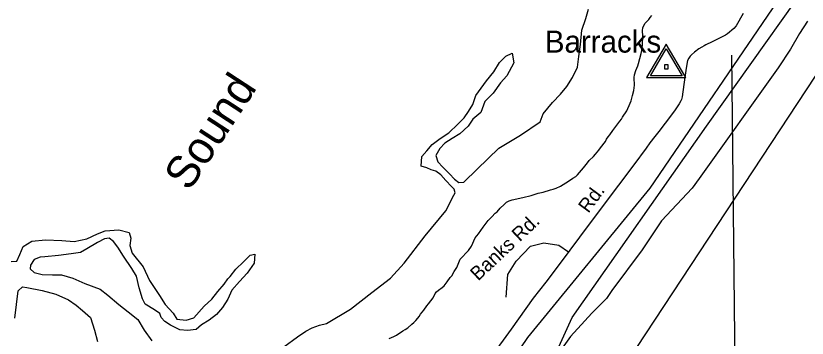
# Model space of a CAD drawing. Extents: x 2290055 to 2389491, y 66597 to 237875.
# Drawn here: x 2372841 to 2378222, y 187119 to 189311 of the extents above; entities that cross this region are included whole.
import ezdxf

# ---------------------------------------------------------------- set-up
doc = ezdxf.new("R2010")
doc.units = 0
for name, color, linetype in [('Exist Boundary Political CountyLine', 7, 'Continuous'), ('Exist Hydrographic Creek Single Shore', 7, 'Continuous'), ('Exist Hydrographic Island Shore', 7, 'Continuous'), ('Exist Hydrographic Ocean Shore', 7, 'Continuous'), ('Exist Hydrographic Sound Label', 7, 'Continuous'), ('Exist Road Non-System Type 51', 7, 'Continuous'), ('Exist Road Non-System Type 51 Label', 7, 'Continuous'), ('Exist Survey Geodetic Marker CELL', 7, 'Continuous'), ('Exist Survey Geodetic Marker Label', 7, 'Continuous'), ('Map Preparation Inset Cut Line', 7, 'Continuous'), ('Map Preparation Longitude Latitude Lines', 7, 'Continuous')]:
    doc.layers.add(name, color=color, linetype=linetype)

msp = doc.modelspace()

# ---------------------------------------------------------------- linework, layer by layer
at = {"layer": 'Exist Boundary Political CountyLine'}
msp.add_lwpolyline([(2372456.4, 180554.9), (2373730.2, 182767.9), (2374025, 183277.6), (2374716.7, 184381.2), (2375702.5, 185541), (2376120.2, 186150.7), (2376624.7, 187259.8), (2377537.6, 188559.6), (2378450.5, 189846.1)], dxfattribs=at)
at = {"layer": 'Exist Hydrographic Creek Single Shore'}
for points in [[(2376626.4, 188891.2), (2376660.7, 188961.5), (2376669.1, 189033.6), (2376680.2, 189116.4), (2376690, 189214.4), (2376717.5, 189293.5), (2376735.5, 189357.5)], [(2374662.5, 187059.4), (2374755.5, 187128.9), (2374813, 187166.8), (2374855, 187189.2), (2374906.7, 187207.7), (2374953.8, 187219.3), (2375117.3, 187314.9), (2375261, 187429), (2375387.7, 187527.8), (2375481.4, 187628.1), (2375625, 187814.9), (2375765, 187985.8), (2375818.5, 188090.5), (2375827.6, 188108.2), (2375821, 188132.3), (2375803.6, 188151), (2375765, 188191.6), (2375730, 188228.7), (2375696.9, 188254.3), (2375666, 188263.2), (2375635.4, 188278.3), (2375596.3, 188289.4), (2375601, 188355.1), (2375635, 188393.3), (2375671.9, 188436), (2375726.1, 188475.8), (2375786.3, 188515), (2375847.4, 188573.9), (2375890.7, 188617.3), (2375920, 188661.2), (2375948.5, 188707.6), (2375968.4, 188769.9), (2376042, 188869.8), (2376092.3, 188929.7), (2376130.8, 188994.6), (2376174.1, 189037.9), (2376215.9, 189056.4), (2376226.6, 188991.9), (2376180.2, 188904.1), (2376136.6, 188854.5), (2376086.9, 188785.1), (2376030.8, 188728.4), (2376002.1, 188654.7), (2375949.6, 188608.8), (2375917, 188561.7), (2375860.2, 188508.2), (2375808.3, 188476), (2375757.4, 188444.8), (2375724, 188407.8), (2375698, 188360.8), (2375710.3, 188318.2), (2375745.7, 188280.8), (2375789.4, 188237.1), (2375823.3, 188200.6), (2375853.6, 188178.2), (2375888.5, 188179), (2375978.5, 188268), (2376125.5, 188411.3), (2376273.5, 188500.6), (2376407, 188590.2), (2376427.3, 188643.6), (2376491.3, 188722.8), (2376545, 188777.7), (2376587.5, 188830.7), (2376626.4, 188891.2)], [(2372809, 187641.2), (2372847.7, 187642.9), (2372867.2, 187687.7), (2372889.6, 187741.5), (2372950.3, 187779.1), (2373041.9, 187786.6), (2373154.5, 187782.4), (2373236.7, 187776), (2373324.1, 187793.3), (2373396.5, 187827.5), (2373447.9, 187849.2), (2373540.4, 187856.4), (2373611.1, 187836.9), (2373621.8, 187800), (2373615.2, 187749.8), (2373632.1, 187697.8), (2373706.5, 187603.3), (2373749.1, 187510.9), (2373818, 187409.8), (2373857.4, 187347.3), (2373910.5, 187289.3), (2373936.6, 187247.7), (2373998.5, 187240.6), (2374052.2, 187258.1), (2374120.9, 187335.5), (2374173.4, 187383), (2374215, 187436.7), (2374257.3, 187487), (2374282.5, 187523.3), (2374299.3, 187537.9), (2374337.4, 187587.9), (2374388.1, 187637.3), (2374433.8, 187682.2), (2374465, 187689.5), (2374460.5, 187628.2), (2374413.5, 187559.8), (2374361.2, 187503.8), (2374310, 187445.9), (2374282.1, 187385.1), (2374245.2, 187326.9), (2374206.4, 187278.8), (2374154.5, 187241.6), (2374103.7, 187209.3), (2374067, 187178.4), (2374009.2, 187171.6), (2373955.2, 187176.3), (2373892.1, 187207.9), (2373855.2, 187231.3), (2373829.3, 187259.2), (2373819.1, 187285.9), (2373783.2, 187312.5), (2373719.8, 187350.5), (2373702.8, 187387.3), (2373680, 187460.3), (2373662.4, 187540.3), (2373630.2, 187592.9), (2373573.4, 187676.7), (2373535.3, 187738.2), (2373504.5, 187775.6), (2373476.2, 187800), (2373443.2, 187794.2), (2373396.5, 187770.3), (2373324.3, 187726)], [(2373324.3, 187726), (2373280, 187700.4), (2373217, 187693.3), (2373131.9, 187681), (2373037.2, 187671), (2373007.1, 187668.7), (2372965.4, 187654.3), (2372940.2, 187614.5), (2372939, 187590.4), (2372964.4, 187565.7), (2373019, 187551.2), (2373089.9, 187549.1), (2373151, 187549.3), (2373228.9, 187525.9), (2373309.9, 187491.5), (2373414.3, 187451.4), (2373466.8, 187410.9), (2373541, 187346.9), (2373605.4, 187297.1), (2373671, 187245.2), (2373714.5, 187172.5), (2373765.8, 187100.9)], [(2372834.2, 187253.7), (2372856.8, 187441.2), (2372886.3, 187468.9), (2372916.4, 187464.2), (2373020.6, 187442.9), (2373113.1, 187417), (2373199.2, 187380.1), (2373250.7, 187342.1), (2373293.7, 187305.9), (2373349.5, 187260), (2373376.6, 187172.4), (2373397.1, 187095.3)]]:
    msp.add_lwpolyline(points, dxfattribs=at)
at = {"layer": 'Exist Hydrographic Island Shore'}
for points in [[(2373175.1, 182735.1), (2373583.9, 183184.8), (2374333.4, 184193.2), (2375355.4, 185692.2), (2376322.9, 187123), (2377154.2, 188138.2), (2378053.6, 189460)], [(2376428, 188112.2), (2376476.5, 188127), (2376494.2, 188131.6), (2376515.7, 188139.6), (2376544.5, 188152.5), (2376563.5, 188164.3), (2376582.2, 188174.7), (2376599, 188185.6), (2376629.7, 188207.5), (2376648.7, 188218.7), (2376660, 188229.6), (2376674, 188246.4), (2376688, 188260.3), (2376700.2, 188277.7), (2376728, 188310.4), (2376740.5, 188327.5), (2376768.7, 188353.3), (2376782.2, 188370.5), (2376805.5, 188397.9), (2376816.7, 188413.7), (2376849.7, 188456), (2376857.5, 188473.1), (2376868, 188489), (2376880.7, 188502.5), (2376901, 188532.2), (2376947.5, 188595.1), (2376959.7, 188609), (2376967.5, 188622.5), (2376996.7, 188665.9), (2377019.7, 188717.1), (2377025.5, 188733.4), (2377035.5, 188769.3), (2377043.5, 188804.1), (2377046.7, 188820.8), (2377049, 188838.5), (2377047.7, 188857.1), (2377045.5, 188872.4), (2377045.7, 188892.5), (2377047.5, 188909.2), (2377057, 188939.5), (2377069.7, 188970.7), (2377075, 188987.9), (2377093.5, 189055.8), (2377098, 189075.6), (2377100.7, 189093.2), (2377101.7, 189113.9), (2377103.7, 189173.9), (2377103, 189211.7), (2377105, 189230.4), (2377112, 189245.9), (2377121.7, 189261.9), (2377133.2, 189274.8), (2377145, 189286), (2377155.2, 189300.3), (2377166, 189313.3)], [(2375380, 187116.3), (2375412, 187130.4), (2375429.7, 187140.3), (2375473.2, 187169.1), (2375488, 187177.6), (2375507.2, 187190.1), (2375534, 187214.9), (2375546.7, 187225.4), (2375560.2, 187238.9), (2375573.5, 187253.9), (2375583.2, 187266.6), (2375592.7, 187281.5), (2375603.7, 187296.7), (2375614.7, 187308.8), (2375635.2, 187337.8), (2375647.5, 187351.7), (2375678.2, 187393.9), (2375692.5, 187422.6), (2375702.2, 187434.4), (2375714.5, 187445.2), (2375740.5, 187464.3), (2375752.7, 187475.4), (2375774.7, 187501.7), (2375795, 187530.6), (2375804.7, 187543), (2375821.2, 187571.9), (2375831.2, 187584.7), (2375840, 187599.6), (2375862.2, 187657.2), (2375918.5, 187714), (2375939, 187744), (2375965.5, 187802.3), (2375988, 187829.4), (2376019.5, 187874.6), (2376053.5, 187919.9), (2376065.5, 187932.3), (2376077, 187942.9), (2376101.5, 187968.7), (2376113, 187978.8), (2376134.7, 188003.8), (2376162.2, 188027.9), (2376178, 188042.8), (2376195.7, 188052), (2376215.7, 188059.4), (2376289.2, 188075.8), (2376346.2, 188089.5), (2376393.7, 188104), (2376428, 188112.2)]]:
    msp.add_lwpolyline(points, dxfattribs=at)
at = {"layer": 'Exist Hydrographic Ocean Shore'}
for points in [[(2378224.4, 189275.4), (2378170.3, 189190.8), (2378109.6, 189083.4)], [(2378109.6, 189083.4), (2378025.7, 188958.2), (2377486.8, 188205.2), (2377439.5, 188138.9), (2377231.5, 187916.8), (2377099.9, 187719.4), (2376894.4, 187442), (2376857.7, 187389.5), (2376758.1, 187287.9), (2376709.5, 187237), (2376612.1, 187129.4), (2376526.8, 187010.7), (2376467.3, 186914), (2376424.3, 186856.2), (2376397.2, 186814.5), (2376368.5, 186777.6), (2376333, 186731.4), (2376199.7, 186541.6), (2373927.3, 183216.7), (2371760.3, 179936.5)]]:
    msp.add_lwpolyline(points, dxfattribs=at)
at = {"layer": 'Exist Road Non-System Type 51'}
for points in [[(2377786.3, 189326.1), (2377739.5, 189244.2), (2377724.2, 189225.6), (2377679.7, 189187.8), (2377666, 189179.3), (2377599.4, 189144.6), (2377575.8, 189133.7), (2377532.6, 189113.9), (2377520.8, 189107.5), (2377505.2, 189098.8), (2377485.7, 189086.1), (2377456.5, 189064.9), (2377435.2, 189046.1), (2377427.6, 189037.7), (2377418.1, 189023.4), (2377408.8, 189007), (2377397.4, 188940.5), (2377394.2, 188920.4), (2377391.2, 188894.3), (2377372.6, 188759.5), (2377367.3, 188741.2), (2377363.6, 188733.1), (2377352.4, 188712.6), (2377320.3, 188665.4), (2377257.6, 188580.8), (2377213.8, 188525.1), (2377187.2, 188490), (2377152.9, 188446.6), (2377126.3, 188411.6), (2377042.7, 188298.2), (2376940.2, 188160.1), (2376733, 187885.8), (2376548.7, 187638.4), (2376446.1, 187500.2), (2376358.5, 187390.7), (2376208.7, 187180.7), (2376075.9, 186997.4)], [(2376174.8, 187397.3), (2376186.2, 187551.2), (2376243.2, 187642.4), (2376340.1, 187745.1), (2376431.2, 187767.9), (2376533.8, 187750.8), (2376599.7, 187706.8)]]:
    msp.add_lwpolyline(points, dxfattribs=at)
at = {"layer": 'Exist Survey Geodetic Marker CELL'}
for points in [[(2377397.9, 188892), (2377263.9, 189118), (2377130.5, 188892)], [(2377372, 188904.1), (2377156.5, 188904.1), (2377263.9, 189086.2)], [(2377276.3, 188950.7), (2377276.3, 188978.9), (2377252, 188978.9), (2377252, 188950.7)]]:
    msp.add_lwpolyline(points, close=True, dxfattribs=at)
at = {"layer": 'Map Preparation Inset Cut Line'}
msp.add_lwpolyline([(2374088.6, 192135.8), (2313126.6, 192135.8), (2313126.6, 149726.2), (2353934.7, 149726.2), (2375181.1, 184193.5), (2380407.7, 192135.8)], close=True, dxfattribs=at)
at = {"layer": 'Map Preparation Longitude Latitude Lines'}
msp.add_lwpolyline([(2377844, 177773.3), (2377759.5, 184357.7), (2377710.1, 189043.8)], dxfattribs=at)

# ---------------------------------------------------------------- texts
at = {"layer": 'Exist Hydrographic Sound Label'}
msp.add_text('Sound', height=220, rotation=56.853, dxfattribs=at).set_placement((2374020.2, 188111.3))
at = {"layer": 'Exist Road Non-System Type 51 Label'}
for s, rotation, p in [('Rd.', 53.5888, (2376734.1, 187964)), ('Banks Rd.', 43.2757, (2375985, 187503.9))]:
    msp.add_text(s, height=95, rotation=rotation, dxfattribs=at).set_placement(p)
at = {"layer": 'Exist Survey Geodetic Marker Label'}
msp.add_text('Barracks', height=150, dxfattribs=at).set_placement((2376438.3, 189060.9))

doc.saveas('drawing.dxf')
